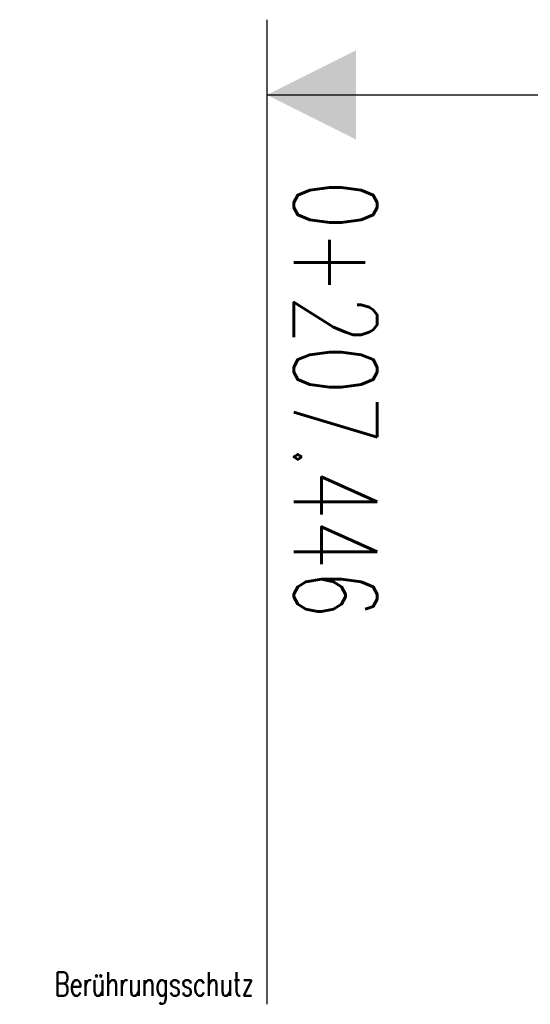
# Model space of a CAD drawing. Header units: metres. Extents: x 3458045 to 3462392, y 5482308 to 5484762.
# Tile 354 of 458: x 3461164.03 to 3461169.4, y 5484010.88 to 5484021.24. Entities that reach past the tile are written whole.
import ezdxf

# ---------------------------------------------------------------- set-up
doc = ezdxf.new("R2010")
doc.units = ezdxf.units.M
doc.layers.get('0').update_dxf_attribs({"linetype": 'CONTINUOUS'})
doc.layers.add('SP_Text_SCHNITT', color=1, linetype='CONTINUOUS')
doc.layers.add('SP_VERM-VA-B44', color=150, linetype='CONTINUOUS')
doc.styles.add('SP_F', font='romans.shx', dxfattribs={"width": 0.7, "bigfont": 'sp_f.shx'})

# ---------------------------------------------------------------- blocks, each defined once
blk = doc.blocks.new('SOFI-PFV')
at = {"color": 0, "linetype": 'Continuous'}
blk.add_solid([(-0.0625, 0.125), (0.0625, 0.125), (0, 0)], dxfattribs=at)

msp = doc.modelspace()

# ---------------------------------------------------------------- linework, layer by layer
at = {"layer": 'SP_VERM-VA-B44', "color": 1}
for p, q in [((3461166.6304, 5484021.2437), (3461166.6304, 5484010.8838)), ((3461166.6304, 5484020.4524), (3461184.3034, 5484020.4524))]:
    msp.add_line(p, q, dxfattribs=at)

# ---------------------------------------------------------------- block references
at = {"layer": 'SP_VERM-VA-B44', "color": 1, "xscale": 7.5, "yscale": 7.5, "zscale": 7.5, "rotation": 270}
msp.add_blockref('SOFI-PFV', (3461166.6304, 5484020.4524), dxfattribs=at)

# ---------------------------------------------------------------- texts
at = {"layer": 'SP_Text_SCHNITT', "insert": (3461165.4474, 5484011.222), "char_height": 0.25, "width": 3.68916, "attachment_point": 2, "style": 'SP_F'}
msp.add_mtext('\\A1;Berührungsschutz', dxfattribs=at)
at = {"layer": 'SP_VERM-VA-B44', "color": 2, "style": 'SP_F', "width": 0.7}
msp.add_text('0+207.446', height=0.875, rotation=270, dxfattribs=at).set_placement((3461166.915, 5484019.5566))

doc.saveas('drawing.dxf')
